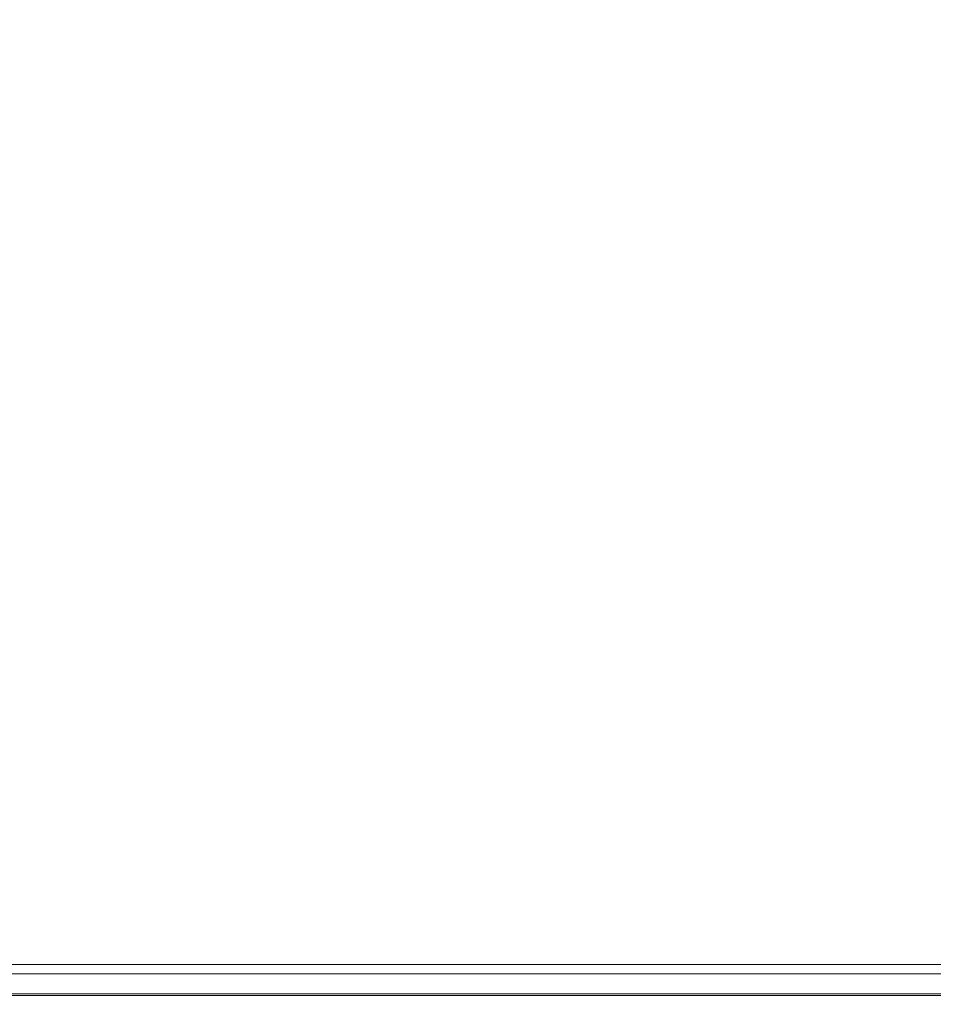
# Model space of a CAD drawing. Header units: millimetres. Extents: x -1290 to 1795, y -4192 to -1311.
# Tile 714 of 1056: x 1485 to 1499, y -2681 to -2666. Entities that reach past the tile are written whole.
import ezdxf

# ---------------------------------------------------------------- set-up
doc = ezdxf.new("R2010")
doc.units = ezdxf.units.MM
doc.layers.add('Aparatura', color=7, linetype='Continuous', lineweight=13)

msp = doc.modelspace()

# ---------------------------------------------------------------- linework, layer by layer
at = {"layer": 'Aparatura', "color": 7, "lineweight": 13}
for points in [[(1536.436, -2511.287), (1426.667, -2511.287), (1426.582, -2511.287), (1425.52, -2511.287), (1425.52, -2681.198), (1536.436, -2681.198), (1536.436, -2511.287)], [(1425.635, -2680.884), (1535.26, -2680.884), (1535.344, -2680.884), (1536.321, -2680.884), (1536.321, -2511.444), (1425.635, -2511.444), (1425.635, -2680.884)], [(1532.408, -2681.223), (1429.548, -2681.223), (1429.548, -2691.023), (1429.548, -2692.178), (1532.408, -2692.178), (1532.408, -2691.023), (1532.408, -2681.223)], [(1532.408, -2681.223), (1429.548, -2681.223), (1429.548, -2691.023), (1429.548, -2692.178), (1532.408, -2692.178), (1532.408, -2691.023), (1532.408, -2681.223)]]:
    msp.add_lwpolyline(points, close=True, dxfattribs=at)
for points in [[(1536.321, -2680.735), (1425.635, -2680.735)], [(1536.436, -2681.198), (1425.52, -2681.198)], [(1425.58, -2681.223), (1536.376, -2681.223)]]:
    msp.add_lwpolyline(points, dxfattribs=at)

doc.saveas('drawing.dxf')
